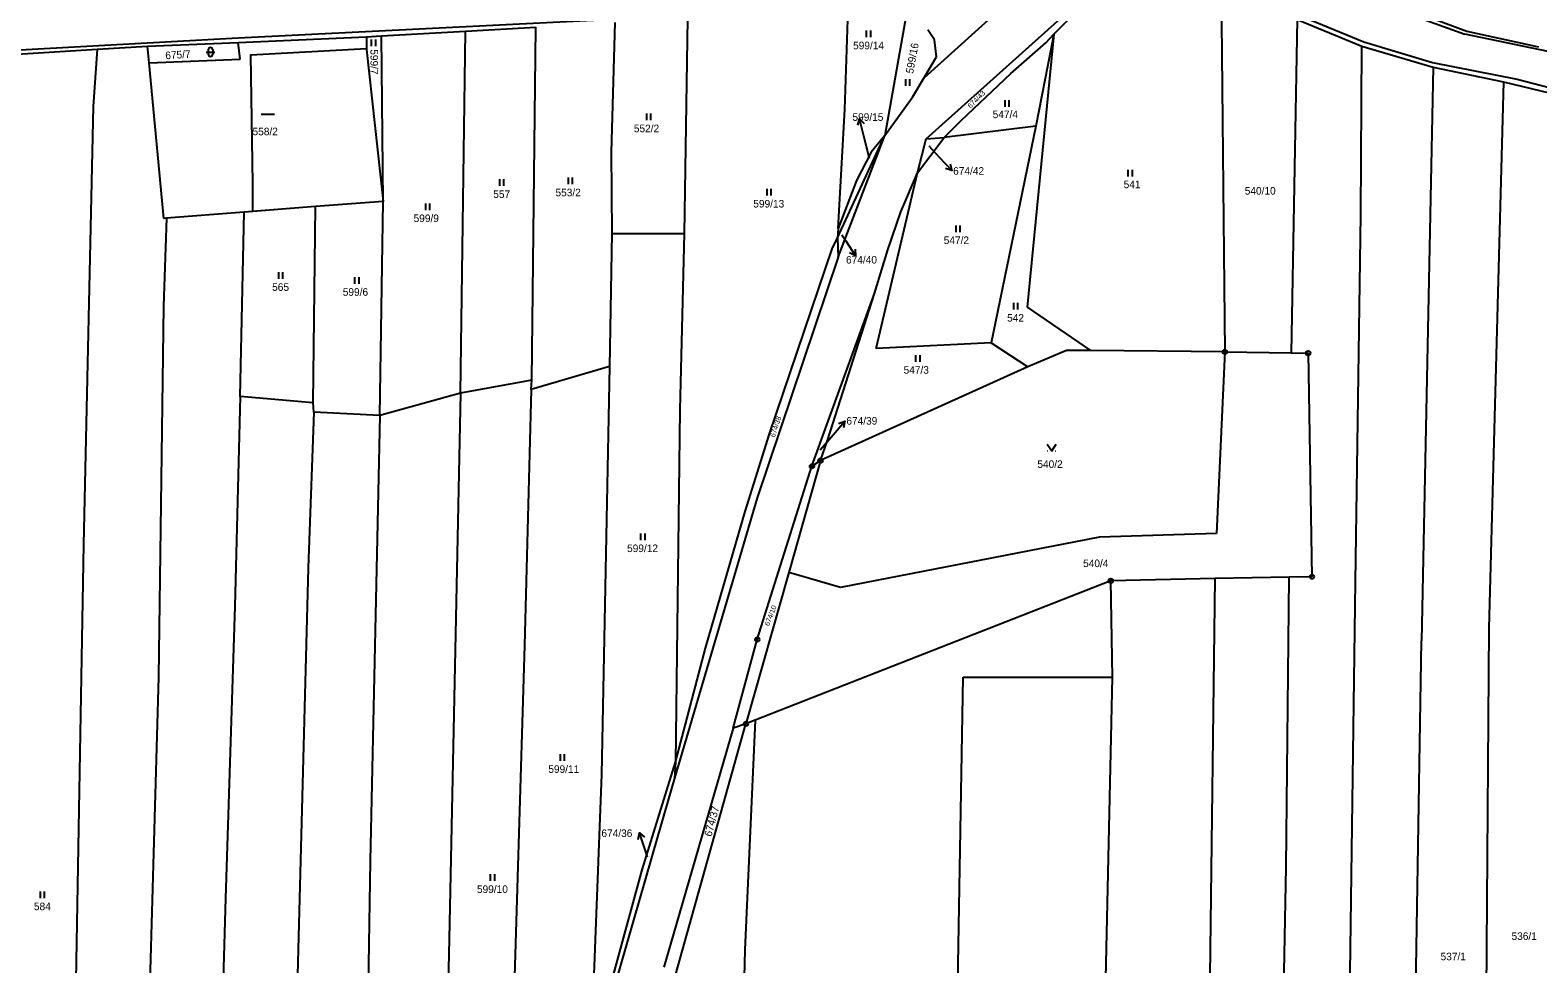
# Model space of a CAD drawing. Extents: x -747333 to -745433, y -1133152 to -1130600.
# Drawn here: x -746974.4 to -746635.6, y -1132495.2 to -1132285.5 of the extents above; entities that cross this region are included whole.
import ezdxf

# ---------------------------------------------------------------- set-up
doc = ezdxf.new("R2010")
doc.units = 0
for name, color, linetype in [('Vrstva 1', 7, 'Continuous'), ('Vrstva 16', 7, 'Continuous'), ('Vrstva 18', 7, 'Continuous'), ('Vrstva 24', 7, 'Continuous'), ('Vrstva 25', 7, 'Continuous'), ('Vrstva 4', 7, 'Continuous'), ('Vrstva 52', 7, 'Continuous'), ('Vrstva 6', 7, 'Continuous')]:
    doc.layers.add(name, color=color, linetype=linetype)

msp = doc.modelspace()

# ---------------------------------------------------------------- linework, layer by layer
at = {"layer": 'Vrstva 1'}
for points in [[(-746702.56, -1132266.68), (-746651.51, -1132285.68)], [(-746706.71, -1132276.02), (-746705.91, -1132357.75)], [(-746744.33, -1132286.38), (-746737.69, -1132279.59)], [(-746876.61, -1132285.67), (-746860.79, -1132284.76)], [(-746771.15, -1132287.59), (-746772.66, -1132285.36)], [(-746689.65, -1132283.05), (-746675.12, -1132289.05)], [(-746948.06, -1132289.05), (-746927.67, -1132288.23)], [(-746927.67, -1132288.23), (-746898.83, -1132286.94)], [(-746927.23, -1132291.94), (-746927.67, -1132288.23)], [(-746898.83, -1132286.94), (-746895.48, -1132286.75)], [(-746898.83, -1132286.94), (-746898.83, -1132289.8)], [(-746895.48, -1132286.75), (-746876.61, -1132285.67)], [(-746770.72, -1132291.44), (-746771.15, -1132287.59)], [(-746754.04, -1132295.16), (-746746.11, -1132288.3)], [(-746746.11, -1132288.3), (-746744.33, -1132286.38)], [(-746651.51, -1132285.68), (-746635.38, -1132289.23)], [(-746977.35, -1132290.83), (-746959.35, -1132289.69)], [(-746959.35, -1132289.69), (-746948.06, -1132289.05)], [(-746947.65, -1132292.79), (-746948.06, -1132289.05)], [(-746947.65, -1132292.79), (-746927.23, -1132291.94)], [(-746898.83, -1132289.8), (-746895.12, -1132323.92)], [(-746773.55, -1132296.22), (-746770.72, -1132291.44)], [(-746675.12, -1132289.05), (-746659.11, -1132293.76)], [(-746944.36, -1132327.78), (-746947.65, -1132292.79)], [(-746765.17, -1132305.73), (-746754.04, -1132295.16)], [(-746659.11, -1132293.76), (-746643.27, -1132297.04)], [(-746776.08, -1132300.49), (-746773.55, -1132296.22)], [(-746643.27, -1132297.04), (-746628.68, -1132300.58)], [(-746782.33, -1132309.15), (-746776.08, -1132300.49)], [(-746768.96, -1132309.54), (-746765.17, -1132305.73)], [(-746792.94, -1132332.08), (-746782.33, -1132309.15)], [(-746774.96, -1132317.5), (-746768.96, -1132309.54)], [(-746778.75, -1132326.25), (-746774.96, -1132317.5)], [(-746910.26, -1132325.11), (-746926.33, -1132326.33)], [(-746895.12, -1132323.92), (-746910.26, -1132325.11)], [(-746943.76, -1132327.73), (-746944.36, -1132327.78)], [(-746926.33, -1132326.33), (-746943.76, -1132327.73)], [(-746781.68, -1132334.79), (-746778.75, -1132326.25)], [(-746794.14, -1132334.58), (-746792.94, -1132332.08)], [(-746808.27, -1132376.18), (-746794.14, -1132334.58)], [(-746784.62, -1132344.63), (-746781.68, -1132334.79)], [(-746795.21, -1132377.68), (-746784.62, -1132344.63)], [(-746741.5, -1132357.4), (-746750.15, -1132361.13)], [(-746736.09, -1132357.45), (-746741.5, -1132357.4)], [(-746705.91, -1132357.75), (-746736.09, -1132357.45)], [(-746705.91, -1132357.75), (-746707.78, -1132398.52)], [(-746705.91, -1132357.75), (-746690.96, -1132357.97)], [(-746690.96, -1132357.97), (-746687.18, -1132358.02)], [(-746687.18, -1132358.02), (-746686.33, -1132408.26)], [(-746750.15, -1132361.13), (-746796.79, -1132382.18)], [(-746813.68, -1132393.59), (-746808.27, -1132376.18)], [(-746796.79, -1132382.18), (-746795.21, -1132377.68)], [(-746811, -1132422.37), (-746798.7, -1132383.44)], [(-746796.79, -1132382.18), (-746803.91, -1132407.31)], [(-746798.7, -1132383.44), (-746796.79, -1132382.18)], [(-746822.67, -1132424.28), (-746813.68, -1132393.59)], [(-746734.05, -1132399.37), (-746792.28, -1132410.65)], [(-746707.78, -1132398.52), (-746734.05, -1132399.37)], [(-746803.91, -1132407.31), (-746813.55, -1132441.32)], [(-746792.28, -1132410.65), (-746803.91, -1132407.31)], [(-746731.53, -1132409.17), (-746811.44, -1132440.49)], [(-746708.07, -1132408.67), (-746731.53, -1132409.17)], [(-746691.44, -1132408.36), (-746708.07, -1132408.67)], [(-746686.33, -1132408.26), (-746691.44, -1132408.36)], [(-746829.39, -1132449.92), (-746822.67, -1132424.28)], [(-746816.39, -1132442.3), (-746811, -1132422.37)], [(-746831.83, -1132506.61), (-746813.55, -1132441.32)], [(-746813.55, -1132441.32), (-746816.39, -1132442.3)], [(-746811.44, -1132440.49), (-746813.55, -1132441.32)], [(-746836.89, -1132474.12), (-746829.39, -1132449.92)], [(-746848.38, -1132516.35), (-746836.89, -1132474.12)]]:
    msp.add_lwpolyline(points, dxfattribs=at)
at = {"layer": 'Vrstva 16'}
for p, q in [((-746788.399549, -1132306.810872), (-746787.98552, -1132305.368277)), ((-746767.630142, -1132315.496784), (-746767.282071, -1132316.956697)), ((-746788.982636, -1132334.637029), (-746788.897266, -1132336.135432)), ((-746792.736352, -1132373.820024), (-746791.321678, -1132373.318829)), ((-746837.771931, -1132467.260139), (-746837.456778, -1132465.792768))]:
    msp.add_line(p, q, dxfattribs=at)
for points in [[(-746787.02, -1132309.25), (-746787.98552, -1132305.368277), (-746786.943903, -1132306.448802)], [(-746785.77, -1132314.26), (-746787.02, -1132309.25)], [(-746772.47, -1132311.47), (-746770.03, -1132314.05)], [(-746770.03, -1132314.05), (-746767.282071, -1132316.956697), (-746768.720154, -1132316.527257)], [(-746791.98, -1132331.44), (-746791.09, -1132332.79)], [(-746791.09, -1132332.79), (-746788.897266, -1132336.135432), (-746790.237173, -1132335.459304)], [(-746793.92, -1132376.36), (-746791.321678, -1132373.318829), (-746791.595913, -1132374.794395)], [(-746796.84, -1132379.78), (-746793.92, -1132376.36)], [(-746836.23, -1132469.6), (-746837.456778, -1132465.792768), (-746836.344219, -1132466.800098)], [(-746835.7, -1132471.24), (-746836.23, -1132469.6)]]:
    msp.add_lwpolyline(points, dxfattribs=at)
at = {"layer": 'Vrstva 24'}
for p, q in [((-746705.96, -1132357.75), (-746705.86, -1132357.75)), ((-746687.23, -1132358.02), (-746687.13, -1132358.02)), ((-746798.75, -1132383.44), (-746798.65, -1132383.44)), ((-746796.84, -1132382.18), (-746796.74, -1132382.18)), ((-746731.58, -1132409.17), (-746731.48, -1132409.17)), ((-746686.38, -1132408.26), (-746686.28, -1132408.26)), ((-746811.05, -1132422.37), (-746810.95, -1132422.37)), ((-746813.6, -1132441.32), (-746813.5, -1132441.32))]:
    msp.add_line(p, q, dxfattribs=at)
for centre in [(-746705.91, -1132357.75), (-746687.18, -1132358.02), (-746798.7, -1132383.44), (-746796.79, -1132382.18), (-746731.53, -1132409.17), (-746686.33, -1132408.26), (-746811, -1132422.37), (-746813.55, -1132441.32)]:
    msp.add_circle(centre, 0.499289, dxfattribs=at)
at = {"layer": 'Vrstva 25'}
for p, q in [((-746897.75, -1132287.58), (-746897.75, -1132289.08)), ((-746896.75, -1132289.08), (-746896.75, -1132287.58)), ((-746786.49, -1132285.55), (-746786.49, -1132287.05)), ((-746785.49, -1132287.05), (-746785.49, -1132285.55)), ((-746934.9, -1132290.37), (-746932.9, -1132290.37)), ((-746934.4, -1132289.87), (-746934.4, -1132290.87)), ((-746933.4, -1132289.87), (-746933.4, -1132290.87)), ((-746777.71, -1132296.44), (-746777.71, -1132297.94)), ((-746776.71, -1132297.94), (-746776.71, -1132296.44)), ((-746755.39, -1132301.21), (-746755.39, -1132302.71)), ((-746754.39, -1132302.71), (-746754.39, -1132301.21)), ((-746922.52, -1132304.36), (-746919.52, -1132304.36)), ((-746835.9, -1132304.19), (-746835.9, -1132305.69)), ((-746834.9, -1132305.69), (-746834.9, -1132304.19)), ((-746868.97, -1132318.95), (-746868.97, -1132320.45)), ((-746867.97, -1132320.45), (-746867.97, -1132318.95)), ((-746853.49, -1132318.58), (-746853.49, -1132320.08)), ((-746852.49, -1132320.08), (-746852.49, -1132318.58)), ((-746727.69, -1132316.84), (-746727.69, -1132318.34)), ((-746726.69, -1132318.34), (-746726.69, -1132316.84)), ((-746808.84, -1132321.1), (-746808.84, -1132322.6)), ((-746807.84, -1132322.6), (-746807.84, -1132321.1)), ((-746885.57, -1132324.37), (-746885.57, -1132325.87)), ((-746884.57, -1132325.87), (-746884.57, -1132324.37)), ((-746766.39, -1132329.31), (-746766.39, -1132330.81)), ((-746765.39, -1132330.81), (-746765.39, -1132329.31)), ((-746918.62, -1132339.83), (-746918.62, -1132341.33)), ((-746917.62, -1132341.33), (-746917.62, -1132339.83)), ((-746901.49, -1132340.93), (-746901.49, -1132342.43)), ((-746900.49, -1132342.43), (-746900.49, -1132340.93)), ((-746753.41, -1132346.74), (-746753.41, -1132348.24)), ((-746752.41, -1132348.24), (-746752.41, -1132346.74)), ((-746775.4, -1132358.45), (-746775.4, -1132359.95)), ((-746774.4, -1132359.95), (-746774.4, -1132358.45)), ((-746745.77, -1132379.96), (-746745.67, -1132379.96)), ((-746743.97, -1132379.96), (-746743.87, -1132379.96)), ((-746837.23, -1132398.52), (-746837.23, -1132400.02)), ((-746836.23, -1132400.02), (-746836.23, -1132398.52)), ((-746855.3, -1132448.13), (-746855.3, -1132449.63)), ((-746854.3, -1132449.63), (-746854.3, -1132448.13)), ((-746871, -1132475.11), (-746871, -1132476.61)), ((-746870, -1132476.61), (-746870, -1132475.11)), ((-746972.19, -1132478.98), (-746972.19, -1132480.48)), ((-746971.19, -1132480.48), (-746971.19, -1132478.98))]:
    msp.add_line(p, q, dxfattribs=at)
msp.add_lwpolyline([(-746745.82, -1132378.46), (-746744.82, -1132379.96), (-746743.82, -1132378.46)], dxfattribs=at)
for centre, start, end in [((-746933.9, -1132289.87), 0, 180), ((-746933.9, -1132290.87), 180, 0)]:
    msp.add_arc(centre, 0.5, start, end, dxfattribs=at)
at = {"layer": 'Vrstva 4'}
for points in [[(-746715.48, -1132263.41), (-746651.99, -1132286.34)], [(-746706.38, -1132274.95), (-746674.66, -1132288.06)], [(-746826.79, -1132282.23), (-746927.68, -1132287.24)], [(-746927.68, -1132287.24), (-747027.14, -1132292.69)], [(-746674.66, -1132288.06), (-746659.25, -1132292.71)], [(-746622.06, -1132292.55), (-746651.99, -1132286.34)], [(-746659.25, -1132292.71), (-746640.22, -1132296.44)], [(-746640.22, -1132296.44), (-746627.53, -1132299.75)]]:
    msp.add_lwpolyline(points, dxfattribs=at)
at = {"layer": 'Vrstva 52'}
for points in [[(-746924.37, -1132319.87), (-746924.81, -1132291), (-746898.83, -1132289.61), (-746898.83, -1132289.8), (-746895.12, -1132323.92), (-746910.26, -1132325.11)], [(-746910.26, -1132325.11), (-746924.37, -1132326.18), (-746924.37, -1132319.87)]]:
    msp.add_lwpolyline(points, dxfattribs=at)
at = {"layer": 'Vrstva 6'}
for points in [[(-746773.04, -1132309.86), (-746736.22, -1132276.85)], [(-746791.31, -1132303.31), (-746790.54, -1132280.83)], [(-746777.2, -1132280.46), (-746782.33, -1132309.15)], [(-746754.45, -1132279.02), (-746773.55, -1132296.22)], [(-746861.69, -1132364.09), (-746860.79, -1132284.76)], [(-746843.01, -1132283.74), (-746843.82, -1132312.84)], [(-746826.69, -1132282.8), (-746827.45, -1132331.11)], [(-746689.65, -1132283.05), (-746690.96, -1132357.97)], [(-746895.12, -1132323.92), (-746895.48, -1132286.75)], [(-746877.7, -1132367.03), (-746876.61, -1132285.67)], [(-746744.33, -1132286.38), (-746750.3, -1132347.71)], [(-746744.33, -1132286.38), (-746748.42, -1132307.06)], [(-746959.35, -1132289.69), (-746960.3, -1132302.64)], [(-746675.34, -1132326.95), (-746675.12, -1132289.05)], [(-746659.11, -1132293.76), (-746661.68, -1132422.68)], [(-746643.27, -1132297.04), (-746646.55, -1132419.82)], [(-746960.3, -1132302.64), (-746962.44, -1132400.99)], [(-746792.82, -1132329.99), (-746791.31, -1132303.31)], [(-746792.84, -1132336.44), (-746782.33, -1132309.15)], [(-746782.33, -1132309.15), (-746785.4, -1132312.86)], [(-746748.42, -1132307.06), (-746768.96, -1132309.54)], [(-746748.42, -1132307.06), (-746758.43, -1132355.7)], [(-746774.96, -1132317.5), (-746773.04, -1132309.86)], [(-746773.04, -1132309.86), (-746768.96, -1132309.54)], [(-746843.82, -1132312.84), (-746843.71, -1132331.14)], [(-746785.4, -1132312.86), (-746788.68, -1132319.21)], [(-746788.68, -1132319.21), (-746792.82, -1132329.99)], [(-746784.26, -1132356.99), (-746774.96, -1132317.5)], [(-746910.84, -1132369.17), (-746910.26, -1132325.11)], [(-746895.83, -1132372.03), (-746895.12, -1132323.92)], [(-746943.76, -1132327.73), (-746944.46, -1132347.46)], [(-746927.19, -1132367.73), (-746926.33, -1132326.33)], [(-746676.51, -1132409.4), (-746675.34, -1132326.95)], [(-746843.71, -1132331.14), (-746844.2, -1132361.04)], [(-746843.71, -1132331.14), (-746827.45, -1132331.11)], [(-746827.45, -1132331.11), (-746828.42, -1132370.76)], [(-746792.82, -1132329.99), (-746792.94, -1132332.08)], [(-746792.94, -1132332.08), (-746792.84, -1132336.44)], [(-746792.84, -1132336.44), (-746811.05, -1132390.53)], [(-746798.7, -1132383.44), (-746784.62, -1132344.63)], [(-746944.46, -1132347.46), (-746945.61, -1132430.86)], [(-746750.3, -1132347.71), (-746736.09, -1132357.45)], [(-746758.43, -1132355.7), (-746784.26, -1132356.99)], [(-746758.43, -1132355.7), (-746750.15, -1132361.13)], [(-746844.2, -1132361.04), (-746861.83, -1132366.16)], [(-746844.2, -1132361.04), (-746845.99, -1132452.68)], [(-746861.69, -1132364.09), (-746877.7, -1132367.03)], [(-746861.83, -1132366.16), (-746863.33, -1132423.69)], [(-746861.83, -1132366.16), (-746861.69, -1132364.09)], [(-746927.19, -1132367.73), (-746928.41, -1132414.86)], [(-746910.84, -1132369.17), (-746927.19, -1132367.73)], [(-746910.7, -1132371.31), (-746910.84, -1132369.17)], [(-746877.7, -1132367.03), (-746895.83, -1132372.03)], [(-746877.7, -1132367.03), (-746880.26, -1132489.65)], [(-746910.7, -1132371.31), (-746911.94, -1132406.26)], [(-746895.83, -1132372.03), (-746910.7, -1132371.31)], [(-746895.83, -1132372.03), (-746897.97, -1132472.09)], [(-746828.42, -1132370.76), (-746829.39, -1132449.92)], [(-746811.05, -1132390.53), (-746829.59, -1132453.54)], [(-746962.44, -1132400.99), (-746964.87, -1132537.18)], [(-746911.94, -1132406.26), (-746916.52, -1132580.59)], [(-746731.12, -1132430.82), (-746731.53, -1132409.17)], [(-746709.21, -1132497.9), (-746708.07, -1132408.67)], [(-746692.14, -1132473.5), (-746691.44, -1132408.36)], [(-746678.81, -1132574.01), (-746676.51, -1132409.4)], [(-746928.41, -1132414.86), (-746930.5, -1132480.45)], [(-746646.55, -1132419.82), (-746647.69, -1132573.58)], [(-746863.33, -1132423.69), (-746865.89, -1132508.05)], [(-746664.25, -1132578.86), (-746661.68, -1132422.68)], [(-746945.61, -1132430.86), (-746948.6, -1132536.31)], [(-746766.49, -1132534.06), (-746764.71, -1132430.8)], [(-746764.71, -1132430.8), (-746731.12, -1132430.82)], [(-746734.74, -1132593.27), (-746731.12, -1132430.82)], [(-746811.44, -1132440.49), (-746813.82, -1132492.05)], [(-746816.39, -1132442.3), (-746832, -1132496.01)], [(-746829.39, -1132449.92), (-746829.59, -1132453.54)], [(-746845.99, -1132452.68), (-746848.19, -1132509.36)], [(-746829.59, -1132453.54), (-746833.45, -1132466.68)], [(-746833.45, -1132466.68), (-746848.46, -1132518.96)], [(-746897.97, -1132472.09), (-746900.26, -1132612.11)], [(-746694.07, -1132575.43), (-746692.14, -1132473.5)], [(-746930.5, -1132480.45), (-746932.76, -1132558.86)], [(-746880.26, -1132489.65), (-746882.26, -1132580.29)], [(-746813.82, -1132492.05), (-746816.44, -1132599.65)]]:
    msp.add_lwpolyline(points, dxfattribs=at)

# ---------------------------------------------------------------- texts
at = {"layer": 'Vrstva 16'}
for s, p in [('599/15', (-746789.600002, -1132305.83)), ('674/42', (-746766.97, -1132317.93)), ('674/40', (-746791.05, -1132337.89)), ('674/39', (-746790.97, -1132374.08)), ('674/36', (-746846.02738, -1132466.74))]:
    msp.add_text(s, height=1.7, dxfattribs=at).set_placement(p)
at = {"layer": 'Vrstva 18'}
for s, height, p in [('599/14', 1.7, (-746789.46, -1132289.75)), ('547/4', 1.7, (-746758.09, -1132305.22)), ('558/2', 1.7, (-746924.44, -1132309.07)), ('552/2', 1.7, (-746838.74, -1132308.39)), ('674/42', 0.1, (-746772.47, -1132311.47)), ('599/15', 0.1, (-746785.77, -1132314.26)), ('541', 1.7, (-746728.64, -1132320.96)), ('557', 1.7, (-746870.34, -1132323.15)), ('553/2', 1.7, (-746856.35, -1132322.78)), ('540/10', 1.7, (-746701.43, -1132322.4)), ('599/13', 1.7, (-746811.89, -1132325.3)), ('599/9', 1.7, (-746888.24, -1132328.57)), ('674/40', 0.1, (-746791.98, -1132331.44)), ('547/2', 1.7, (-746769.09, -1132333.51)), ('565', 1.7, (-746920.03, -1132344.03)), ('599/6', 1.7, (-746904.16, -1132345.13)), ('542', 1.7, (-746754.84, -1132350.94)), ('547/3', 1.7, (-746778.11, -1132362.65)), ('674/39', 0.1, (-746796.84, -1132379.78)), ('540/2', 1.7, (-746748.04, -1132383.81)), ('599/12', 1.7, (-746840.26, -1132402.72)), ('540/4', 1.7, (-746737.76, -1132406.09)), ('599/11', 1.7, (-746857.96, -1132452.33)), ('674/36', 0.1, (-746835.7, -1132471.24)), ('599/10', 1.7, (-746874, -1132479.31)), ('584', 1.7, (-746973.58, -1132483.18)), ('536/1', 1.7, (-746641.46, -1132489.86)), ('537/1', 1.7, (-746657.41, -1132494.43))]:
    msp.add_text(s, height=height, dxfattribs=at).set_placement(p)
for s, height, rotation, p in [('599/16', 1.7, 79.40061, (-746775.97, -1132295.33)), ('675/7', 1.7, 3.57633, (-746944, -1132292)), ('599/7', 1.7, 270.01935, (-746897.94, -1132289.75)), ('674/43', 1.14, 45, (-746763.04, -1132303.1)), ('674/38', 1.14, 72.47439, (-746807.05, -1132377)), ('674/10', 1.14, 68.70267, (-746808.37, -1132419.43)), ('674/37', 1.7, 75.17349, (-746821.3, -1132466.77))]:
    msp.add_text(s, height=height, rotation=rotation, dxfattribs=at).set_placement(p)

doc.saveas('drawing.dxf')
